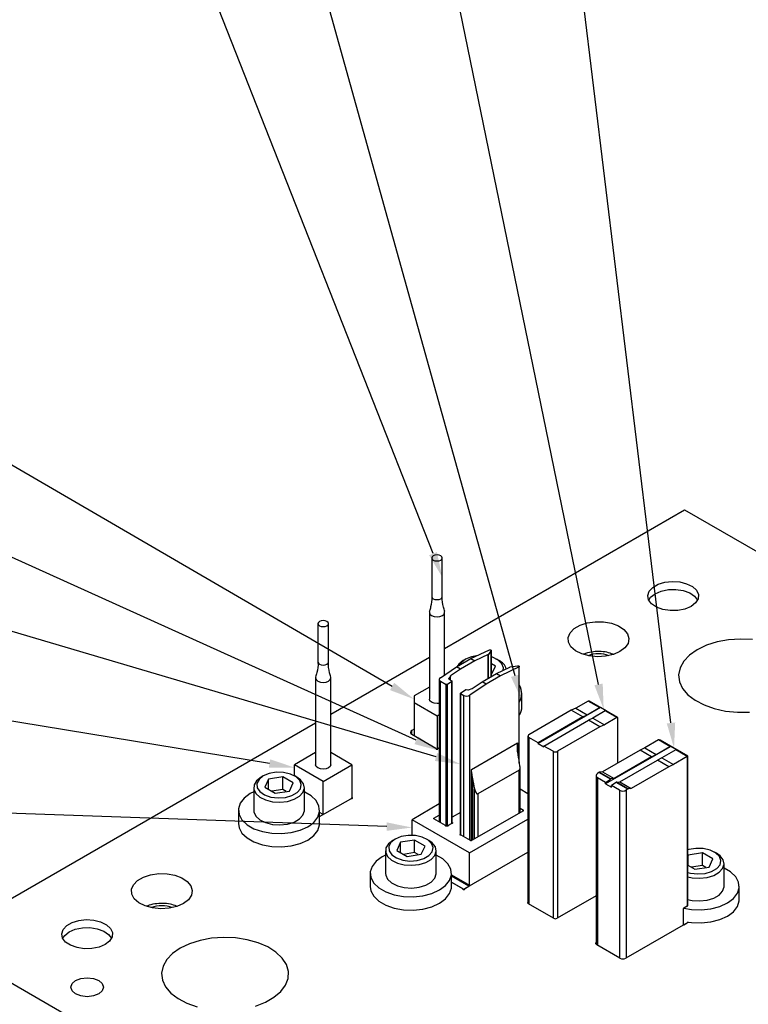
# Model space of a CAD drawing. Header units: inches. Extents: x 1880 to 2363, y -453 to -54.
# Tile 930 of 1056: x 2148.54 to 2153.02, y -422.34 to -416.28. Entities that reach past the tile are written whole.
import ezdxf

# ---------------------------------------------------------------- set-up
doc = ezdxf.new("R2010")
doc.units = ezdxf.units.IN
doc.header["$LTSCALE"] = 0.5
doc.header["$MEASUREMENT"] = 0
for name, color, linetype in [('PAD-M-S', 135, 'Continuous'), ('PUN-M-S', 8, 'Continuous'), ('SID-M-S', 105, 'Continuous'), ('SVF-M-S', 8, 'Continuous')]:
    doc.layers.add(name, color=color, linetype=linetype)

msp = doc.modelspace()

# ---------------------------------------------------------------- linework, layer by layer
at = {"layer": 'PAD-M-S', "linetype": 'Continuous', "lineweight": 25}
for p, q in [((2151.15079, -420.14892), (2152.62771, -419.29632)), ((2152.62771, -419.29632), (2160.75943, -423.99067)), ((2152.46421, -419.75441), (2152.50539, -419.74185)), ((2152.50539, -419.74185), (2152.55115, -419.73685)), ((2152.55115, -419.73685), (2152.59743, -419.73986)), ((2152.59743, -419.73986), (2152.64012, -419.75061)), ((2152.40085, -419.82361), (2152.40951, -419.79719)), ((2152.40951, -419.79719), (2152.43128, -419.77342)), ((2152.43128, -419.77342), (2152.46421, -419.75441)), ((2152.64012, -419.75061), (2152.67543, -419.76815)), ((2152.67543, -419.76815), (2152.70021, -419.79091)), ((2152.70021, -419.79091), (2152.71226, -419.81689)), ((2152.40607, -419.85033), (2152.40085, -419.82361)), ((2152.42469, -419.87497), (2152.40607, -419.85033)), ((2152.69514, -419.86913), (2152.66748, -419.89077)), ((2152.71052, -419.84375), (2152.69514, -419.86913)), ((2152.71226, -419.81689), (2152.71052, -419.84375)), ((2152.45507, -419.89535), (2152.42469, -419.87497)), ((2152.49451, -419.90966), (2152.45507, -419.89535)), ((2152.5395, -419.91662), (2152.49451, -419.90966)), ((2152.58604, -419.91561), (2152.5395, -419.91662)), ((2152.63001, -419.90673), (2152.58604, -419.91561)), ((2152.66748, -419.89077), (2152.63001, -419.90673)), ((2151.98408, -420.00607), (2152.02859, -419.99162)), ((2152.02859, -419.99162), (2152.0782, -419.98464)), ((2152.0782, -419.98464), (2152.12923, -419.98565)), ((2152.12923, -419.98565), (2152.1779, -419.99457)), ((2151.91086, -420.08125), (2151.92295, -420.05261)), ((2151.92295, -420.05261), (2151.94797, -420.02691)), ((2151.94797, -420.02691), (2151.98408, -420.00607)), ((2152.1779, -419.99457), (2152.2206, -420.01073)), ((2152.2206, -420.01073), (2152.25416, -420.03295)), ((2152.25416, -420.03295), (2152.27609, -420.05957)), ((2151.9126, -420.11071), (2151.91086, -420.08125)), ((2151.92805, -420.1388), (2151.9126, -420.11071)), ((2152.27609, -420.05957), (2152.28477, -420.08862)), ((2152.28477, -420.08862), (2152.27954, -420.11794)), ((2152.82749, -420.10953), (2152.76231, -420.13008)), ((2152.89823, -420.09648), (2152.82749, -420.10953)), ((2152.97196, -420.09139), (2152.89823, -420.09648)), ((2153.04604, -420.09445), (2152.97196, -420.09139)), ((2151.95605, -420.16345), (2151.92805, -420.1388)), ((2151.99454, -420.18283), (2151.95605, -420.16345)), ((2152.22996, -420.16886), (2152.18927, -420.18667)), ((2152.26081, -420.14537), (2152.22996, -420.16886)), ((2152.27954, -420.11794), (2152.26081, -420.14537)), ((2152.70504, -420.15737), (2152.65776, -420.19043)), ((2152.76231, -420.13008), (2152.70504, -420.15737)), ((2150.45075, -420.55305), (2151.05699, -420.20307)), ((2152.04065, -420.19549), (2151.99454, -420.18283)), ((2152.09097, -420.2005), (2152.04065, -420.19549)), ((2152.14177, -420.19748), (2152.09097, -420.2005)), ((2152.18927, -420.18667), (2152.14177, -420.19748)), ((2152.62217, -420.22806), (2152.59956, -420.2689)), ((2152.65776, -420.19043), (2152.62217, -420.22806)), ((2152.59956, -420.2689), (2152.59074, -420.31146)), ((2152.59074, -420.31146), (2152.59604, -420.35422)), ((2152.59604, -420.35422), (2152.61526, -420.39563)), ((2151.05699, -420.38673), (2150.96247, -420.4413)), ((2152.61526, -420.39563), (2152.64771, -420.4342)), ((2150.96247, -420.4413), (2150.96247, -420.48212)), ((2151.06056, -420.47207), (2151.05699, -420.46171)), ((2151.07073, -420.48085), (2151.06056, -420.47207)), ((2152.64771, -420.4342), (2152.69222, -420.46852)), ((2152.69222, -420.46852), (2152.74717, -420.49735)), ((2150.96247, -420.48212), (2151.10389, -420.56376)), ((2150.96247, -420.48212), (2150.96247, -420.68625)), ((2151.08594, -420.48672), (2151.07073, -420.48085)), ((2151.10389, -420.48878), (2151.08594, -420.48672)), ((2151.11813, -420.4875), (2151.10389, -420.48878)), ((2152.74717, -420.49735), (2152.81058, -420.51967)), ((2152.81058, -420.51967), (2152.88016, -420.53465)), ((2152.88016, -420.53465), (2152.95339, -420.54176)), ((2151.10389, -420.56376), (2151.11813, -420.55554)), ((2151.10389, -420.56376), (2151.10389, -420.76963)), ((2152.95339, -420.54176), (2153.02763, -420.54074)), ((2148.30788, -421.7901), (2150.35695, -420.6072)), ((2150.96247, -420.64543), (2150.94833, -420.6536)), ((2150.94833, -420.67809), (2150.94833, -420.6536)), ((2150.94833, -420.67809), (2151.09614, -420.76342)), ((2151.0979, -420.76637), (2151.0979, -420.76587)), ((2151.0979, -420.76631), (2151.0979, -420.76602)), ((2151.0979, -420.76602), (2151.09828, -420.76739)), ((2151.09828, -420.76739), (2151.09956, -420.76856)), ((2151.09956, -420.76856), (2151.10154, -420.76935)), ((2151.10154, -420.76935), (2151.10389, -420.76963)), ((2151.10389, -420.76963), (2151.10624, -420.76935)), ((2151.10624, -420.76935), (2151.10822, -420.76856)), ((2151.10822, -420.76856), (2151.1095, -420.76739)), ((2151.1095, -420.76739), (2151.10988, -420.76602)), ((2151.10988, -420.76587), (2151.10988, -420.76637)), ((2151.10988, -420.76631), (2151.10988, -420.76602)), ((2151.11164, -420.76342), (2151.11813, -420.75967)), ((2150.35695, -420.79085), (2150.22708, -420.86583)), ((2150.58063, -420.86583), (2150.45075, -420.79085)), ((2150.22708, -420.9336), (2150.22708, -420.86583)), ((2150.40385, -420.96788), (2150.22708, -420.86583)), ((2150.36052, -420.87619), (2150.35695, -420.86583)), ((2150.37069, -420.88498), (2150.36052, -420.87619)), ((2150.38591, -420.89084), (2150.37069, -420.88498)), ((2150.40385, -420.89291), (2150.38591, -420.89084)), ((2150.40385, -420.96788), (2150.58063, -420.86583)), ((2150.4218, -420.89084), (2150.40385, -420.89291)), ((2150.43702, -420.88498), (2150.4218, -420.89084)), ((2150.44718, -420.87619), (2150.43702, -420.88498)), ((2150.45075, -420.86583), (2150.44718, -420.87619)), ((2150.58063, -420.86583), (2150.58063, -421.07297)), ((2150.40385, -421.17161), (2150.40385, -420.96788)), ((2151.66372, -421.0441), (2151.61493, -421.01593)), ((2150.38162, -421.18485), (2150.57288, -421.07444)), ((2150.57738, -421.07343), (2150.57975, -421.07321)), ((2150.57975, -421.07321), (2150.58178, -421.07247)), ((2150.58178, -421.06747), (2150.58063, -421.06697)), ((2150.58315, -421.06861), (2150.58178, -421.06747)), ((2150.58178, -421.07247), (2150.58315, -421.07132)), ((2150.58363, -421.06997), (2150.58315, -421.06861)), ((2150.58315, -421.07132), (2150.58363, -421.06997)), ((2151.11813, -421.10661), (2150.95009, -421.20362)), ((2151.61493, -421.13227), (2151.63528, -421.14402)), ((2151.63528, -421.1481), (2151.63528, -421.14402)), ((2150.40385, -421.17161), (2150.38162, -421.15877)), ((2150.38162, -421.18445), (2150.40385, -421.17161)), ((2151.30365, -421.40772), (2150.95009, -421.20362)), ((2150.95009, -421.30016), (2150.95009, -421.20362)), ((2151.08515, -421.19382), (2151.11813, -421.17478)), ((2151.08515, -421.1979), (2151.08515, -421.19382)), ((2151.1564, -421.23903), (2151.08515, -421.1979)), ((2151.24761, -421.15882), (2151.19692, -421.18808)), ((2151.30365, -421.40772), (2151.66372, -421.19986)), ((2151.63528, -421.1481), (2151.31708, -421.3318)), ((2151.1564, -421.24005), (2151.1564, -421.23903)), ((2151.15673, -421.24095), (2151.1564, -421.23903)), ((2151.15839, -421.24262), (2151.15673, -421.24095)), ((2151.16108, -421.24376), (2151.15839, -421.24262)), ((2151.16435, -421.24416), (2151.16108, -421.24376)), ((2151.16761, -421.24376), (2151.16435, -421.24416)), ((2151.17031, -421.24262), (2151.16761, -421.24376)), ((2151.17197, -421.24095), (2151.17031, -421.24262)), ((2151.1723, -421.23903), (2151.17197, -421.24095)), ((2151.19104, -421.22821), (2151.1723, -421.23903)), ((2151.1723, -421.24005), (2151.1723, -421.23903)), ((2151.19437, -421.22802), (2151.19104, -421.22821)), ((2151.19726, -421.22706), (2151.19437, -421.22802)), ((2151.19692, -421.22002), (2151.19726, -421.22018)), ((2151.19726, -421.22018), (2151.19923, -421.22174)), ((2151.19923, -421.22551), (2151.19726, -421.22706)), ((2151.19923, -421.22174), (2151.19992, -421.22362)), ((2151.19992, -421.22362), (2151.19923, -421.22551)), ((2151.24474, -421.29436), (2151.2457, -421.29307)), ((2151.24474, -421.29576), (2151.24474, -421.29436)), ((2151.2457, -421.29704), (2151.24474, -421.29576)), ((2151.2457, -421.29307), (2151.24746, -421.29211)), ((2151.24746, -421.29801), (2151.2457, -421.29704)), ((2151.24746, -421.29211), (2151.24761, -421.29206)), ((2151.24975, -421.29848), (2151.24746, -421.29801)), ((2151.25217, -421.2984), (2151.24975, -421.29848)), ((2151.31001, -421.3318), (2151.25217, -421.2984)), ((2151.27604, -421.62779), (2151.66372, -421.40399)), ((2151.30365, -421.60737), (2151.30365, -421.40772)), ((2149.26097, -421.57809), (2149.29707, -421.55725)), ((2149.29707, -421.55725), (2149.34158, -421.5428)), ((2149.34158, -421.5428), (2149.39119, -421.53582)), ((2149.39119, -421.53582), (2149.44223, -421.53682)), ((2149.44223, -421.53682), (2149.4909, -421.54574)), ((2149.4909, -421.54574), (2149.53359, -421.56191)), ((2149.53359, -421.56191), (2149.56715, -421.58413)), ((2151.19302, -421.5435), (2151.30365, -421.60737)), ((2151.30011, -421.61349), (2151.19302, -421.55167)), ((2149.22385, -421.63242), (2149.23594, -421.60378)), ((2149.23594, -421.60378), (2149.26097, -421.57809)), ((2149.56715, -421.58413), (2149.58908, -421.61075)), ((2149.58908, -421.61075), (2149.59776, -421.6398)), ((2151.19302, -421.58841), (2151.26829, -421.63186)), ((2151.19302, -421.58881), (2151.26055, -421.62779)), ((2151.26829, -421.63186), (2151.30011, -421.61349)), ((2149.2256, -421.66188), (2149.22385, -421.63242)), ((2149.24104, -421.68998), (2149.2256, -421.66188)), ((2149.59254, -421.66912), (2149.57381, -421.69654)), ((2149.59776, -421.6398), (2149.59254, -421.66912)), ((2151.2623, -421.63074), (2151.2623, -421.63024)), ((2151.2623, -421.63068), (2151.2623, -421.63039)), ((2151.2623, -421.63039), (2151.26268, -421.63176)), ((2151.26268, -421.63176), (2151.26396, -421.63293)), ((2151.26396, -421.63293), (2151.26594, -421.63372)), ((2151.26594, -421.63372), (2151.26829, -421.634)), ((2151.26829, -421.63186), (2151.26829, -421.634)), ((2151.26829, -421.634), (2151.27065, -421.63372)), ((2151.27065, -421.63372), (2151.27262, -421.63293)), ((2151.27262, -421.63293), (2151.27391, -421.63176)), ((2151.27391, -421.63176), (2151.27429, -421.63039)), ((2151.27428, -421.63024), (2151.27428, -421.63074)), ((2151.27429, -421.63068), (2151.27429, -421.63039)), ((2152.08328, -421.67204), (2151.84282, -421.81086)), ((2149.26905, -421.71463), (2149.24104, -421.68998)), ((2149.30753, -421.734), (2149.26905, -421.71463)), ((2149.35365, -421.74666), (2149.30753, -421.734)), ((2149.40397, -421.75167), (2149.35365, -421.74666)), ((2149.45476, -421.74866), (2149.40397, -421.75167)), ((2149.50226, -421.73784), (2149.45476, -421.74866)), ((2149.54295, -421.72003), (2149.50226, -421.73784)), ((2149.57381, -421.69654), (2149.54295, -421.72003)), ((2151.66165, -421.71493), (2151.66193, -421.71324)), ((2151.66193, -421.71662), (2151.66165, -421.71493)), ((2151.66193, -421.71324), (2151.66279, -421.71161)), ((2151.66279, -421.71824), (2151.66193, -421.71662)), ((2151.66279, -421.71161), (2151.66372, -421.71054)), ((2151.66417, -421.71974), (2151.66279, -421.71824)), ((2151.66604, -421.72105), (2151.66417, -421.71974)), ((2151.8216, -421.81086), (2151.66604, -421.72105)), ((2148.80327, -421.87903), (2148.82503, -421.85526)), ((2148.82503, -421.85526), (2148.85797, -421.83625)), ((2148.85797, -421.83625), (2148.89914, -421.82369)), ((2148.89914, -421.82369), (2148.94491, -421.81869)), ((2148.94491, -421.81869), (2148.99119, -421.8217)), ((2148.99119, -421.8217), (2149.03388, -421.83245)), ((2149.03388, -421.83245), (2149.06918, -421.84999)), ((2149.06918, -421.84999), (2149.09396, -421.87275)), ((2152.64715, -421.83637), (2152.26531, -422.0568)), ((2152.64839, -421.83549), (2152.64715, -421.83637)), ((2152.64904, -421.83485), (2152.64839, -421.83549)), ((2148.79461, -421.90545), (2148.80327, -421.87903)), ((2148.79982, -421.93217), (2148.79461, -421.90545)), ((2148.81845, -421.95682), (2148.79982, -421.93217)), ((2149.10428, -421.92559), (2149.08889, -421.95097)), ((2149.09396, -421.87275), (2149.10602, -421.89873)), ((2149.10602, -421.89873), (2149.10428, -421.92559)), ((2149.78998, -421.92831), (2149.71624, -421.9334)), ((2149.86406, -421.93137), (2149.78998, -421.92831)), ((2149.93579, -421.94246), (2149.86406, -421.93137)), ((2148.84883, -421.9772), (2148.81845, -421.95682)), ((2148.88827, -421.9915), (2148.84883, -421.9772)), ((2148.93326, -421.99846), (2148.88827, -421.9915)), ((2149.02376, -421.98857), (2148.9798, -421.99745)), ((2149.06124, -421.97261), (2149.02376, -421.98857)), ((2149.08889, -421.95097), (2149.06124, -421.97261)), ((2149.58033, -421.967), (2149.52306, -421.99429)), ((2149.64551, -421.94645), (2149.58033, -421.967)), ((2149.71624, -421.9334), (2149.64551, -421.94645)), ((2150.00259, -421.96119), (2149.93579, -421.94246)), ((2150.06204, -421.98689), (2150.00259, -421.96119)), ((2150.11199, -422.01861), (2150.06204, -421.98689)), ((2152.08121, -421.96495), (2152.08169, -421.96214)), ((2152.08169, -421.96777), (2152.08121, -421.96495)), ((2152.08169, -421.96214), (2152.08312, -421.95943)), ((2152.08312, -421.97048), (2152.08169, -421.96777)), ((2152.08312, -421.95943), (2152.08328, -421.9592)), ((2152.08543, -421.97297), (2152.08312, -421.97048)), ((2152.08854, -421.97516), (2152.08543, -421.97297)), ((2152.22996, -422.0568), (2152.08854, -421.97516)), ((2148.9798, -421.99745), (2148.93326, -421.99846)), ((2149.47578, -422.02735), (2149.44019, -422.06498)), ((2149.52306, -421.99429), (2149.47578, -422.02735)), ((2150.15064, -422.05522), (2150.11199, -422.01861)), ((2153.412, -425.05573), (2148.30788, -422.10919)), ((2149.41758, -422.10581), (2149.40876, -422.14838)), ((2149.44019, -422.06498), (2149.41758, -422.10581)), ((2150.17659, -422.09538), (2150.15064, -422.05522)), ((2150.18891, -422.13766), (2150.17659, -422.09538)), ((2149.40876, -422.14838), (2149.41406, -422.19114)), ((2150.18714, -422.18052), (2150.18891, -422.13766)), ((2148.85025, -422.23539), (2148.8579, -422.21319)), ((2148.8579, -422.25759), (2148.85025, -422.23539)), ((2148.8579, -422.21319), (2148.87969, -422.19436)), ((2148.87969, -422.19436), (2148.91229, -422.18179)), ((2148.91229, -422.18179), (2148.95075, -422.17737)), ((2148.95075, -422.17737), (2148.98921, -422.18179)), ((2148.98921, -422.18179), (2149.02181, -422.19436)), ((2149.02181, -422.19436), (2149.0436, -422.21319)), ((2149.0436, -422.21319), (2149.05125, -422.23539)), ((2149.05125, -422.23539), (2149.0436, -422.25759)), ((2149.41406, -422.19114), (2149.43328, -422.23255)), ((2149.43328, -422.23255), (2149.46573, -422.27111)), ((2150.14212, -422.26182), (2150.17135, -422.22241)), ((2150.17135, -422.22241), (2150.18714, -422.18052)), ((2148.87969, -422.27641), (2148.8579, -422.25759)), ((2148.91229, -422.28899), (2148.87969, -422.27641)), ((2148.95075, -422.29341), (2148.91229, -422.28899)), ((2148.98921, -422.28899), (2148.95075, -422.29341)), ((2149.02181, -422.27641), (2148.98921, -422.28899)), ((2149.0436, -422.25759), (2149.02181, -422.27641)), ((2149.46573, -422.27111), (2149.51023, -422.30543)), ((2150.1005, -422.29732), (2150.14212, -422.26182)), ((2149.51023, -422.30543), (2149.56519, -422.33427)), ((2149.56519, -422.33427), (2149.6286, -422.35658)), ((2149.98648, -422.35167), (2150.04799, -422.32764)), ((2150.04799, -422.32764), (2150.1005, -422.29732))]:
    msp.add_line(p, q, dxfattribs=at)
for centre, radius, start, end in [((2150.95297, -420.66584), 0.0131, 110.783421, 249.216579), ((2151.09496, -420.76611), 0.00294, 1.823546, 66.233811), ((2151.11282, -420.76611), 0.00294, 113.766189, 178.176454), ((2150.57699, -421.08219), 0.00877, 87.450517, 117.913547), ((2151.63451, -421.14606), 0.00218, 290.783421, 69.216579), ((2151.08593, -421.19586), 0.00218, 110.783421, 249.216579), ((2151.31355, -421.32497), 0.00769, 242.609672, 297.390328), ((2151.25936, -421.63048), 0.00294, 1.823546, 66.233811), ((2151.27722, -421.63048), 0.00294, 113.766189, 178.176454), ((2151.29597, -421.60702), 0.00768, 302.605478, 357.394522), ((2151.83221, -421.79039), 0.02306, 242.609672, 297.390328), ((2152.24764, -422.02268), 0.03843, 242.609672, 297.390328)]:
    msp.add_arc(centre, radius, start, end, dxfattribs=at)
at = {"layer": 'PUN-M-S', "linetype": 'Continuous', "lineweight": 25}
for p, q in [((2151.07386, -419.58491), (2151.07139, -419.59209)), ((2151.07139, -419.59209), (2151.07139, -419.8296)), ((2151.07139, -419.59209), (2151.07386, -419.59927)), ((2151.08091, -419.57883), (2151.07386, -419.58491)), ((2151.07386, -419.59927), (2151.08091, -419.60536)), ((2151.09145, -419.57476), (2151.08091, -419.57883)), ((2151.08091, -419.60536), (2151.09145, -419.60943)), ((2151.10389, -419.57333), (2151.09145, -419.57476)), ((2151.09145, -419.60943), (2151.10389, -419.61085)), ((2151.11633, -419.57476), (2151.10389, -419.57333)), ((2151.10389, -419.61085), (2151.11633, -419.60943)), ((2151.12687, -419.57883), (2151.11633, -419.57476)), ((2151.11633, -419.60943), (2151.12687, -419.60536)), ((2151.13392, -419.58491), (2151.12687, -419.57883)), ((2151.12687, -419.60536), (2151.13392, -419.59927)), ((2151.13639, -419.59209), (2151.13392, -419.58491)), ((2151.13392, -419.59927), (2151.13639, -419.59209)), ((2151.13639, -419.8296), (2151.13639, -419.59209)), ((2151.07139, -419.8296), (2151.07386, -419.83678)), ((2151.07386, -419.83678), (2151.08091, -419.84286)), ((2151.08091, -419.84286), (2151.09145, -419.84693)), ((2151.09145, -419.84693), (2151.10389, -419.84836)), ((2151.10389, -419.84836), (2151.11633, -419.84693)), ((2151.11633, -419.84693), (2151.12687, -419.84286)), ((2151.12687, -419.84286), (2151.13392, -419.83678)), ((2151.13392, -419.83678), (2151.13639, -419.8296)), ((2151.05782, -419.92181), (2151.05699, -419.92687)), ((2151.05699, -419.92687), (2151.05699, -420.46171)), ((2151.05699, -419.92687), (2151.06056, -419.93724)), ((2151.14722, -419.93724), (2151.15079, -419.92687)), ((2151.15079, -419.92687), (2151.14997, -419.92184)), ((2151.15079, -420.31201), (2151.15079, -419.92687)), ((2150.37383, -419.98903), (2150.37135, -419.99621)), ((2150.38087, -419.98295), (2150.37383, -419.98903)), ((2150.39142, -419.97888), (2150.38087, -419.98295)), ((2150.40385, -419.97745), (2150.39142, -419.97888)), ((2150.41629, -419.97888), (2150.40385, -419.97745)), ((2150.42684, -419.98295), (2150.41629, -419.97888)), ((2150.43388, -419.98903), (2150.42684, -419.98295)), ((2150.43635, -419.99621), (2150.43388, -419.98903)), ((2151.06056, -419.93724), (2151.07073, -419.94602)), ((2151.07073, -419.94602), (2151.08594, -419.95189)), ((2151.08594, -419.95189), (2151.10389, -419.95395)), ((2151.10389, -419.95395), (2151.12184, -419.95189)), ((2151.12184, -419.95189), (2151.13705, -419.94602)), ((2151.13705, -419.94602), (2151.14722, -419.93724)), ((2150.37135, -419.99621), (2150.37135, -420.23372)), ((2150.37135, -419.99621), (2150.37383, -420.00339)), ((2150.37383, -420.00339), (2150.38087, -420.00948)), ((2150.38087, -420.00948), (2150.39142, -420.01355)), ((2150.39142, -420.01355), (2150.40385, -420.01498)), ((2150.40385, -420.01498), (2150.41629, -420.01355)), ((2150.41629, -420.01355), (2150.42684, -420.00948)), ((2150.42684, -420.00948), (2150.43388, -420.00339)), ((2150.43388, -420.00339), (2150.43635, -419.99621)), ((2150.43635, -420.23372), (2150.43635, -419.99621)), ((2151.31284, -420.21072), (2151.42598, -420.15729)), ((2151.43823, -420.16289), (2151.42037, -420.18561)), ((2151.42598, -420.15729), (2151.43305, -420.15766)), ((2151.43305, -420.15766), (2151.43712, -420.16001)), ((2151.43712, -420.16001), (2151.43823, -420.16289)), ((2151.43823, -420.32121), (2151.43823, -420.16289)), ((2151.43858, -420.32101), (2151.43858, -420.16194)), ((2150.37135, -420.23372), (2150.37383, -420.2409)), ((2150.43388, -420.2409), (2150.43635, -420.23372)), ((2151.22445, -420.26175), (2151.31284, -420.21072)), ((2151.33759, -420.22501), (2151.2492, -420.27604)), ((2151.31284, -420.21072), (2151.33759, -420.22501)), ((2151.41926, -420.18644), (2151.33759, -420.22501)), ((2151.42037, -420.18561), (2151.41926, -420.18644)), ((2151.41926, -420.33217), (2151.41926, -420.18644)), ((2151.42037, -420.33152), (2151.42037, -420.18561)), ((2150.37383, -420.2409), (2150.38087, -420.24699)), ((2150.38087, -420.24699), (2150.39142, -420.25105)), ((2150.39142, -420.25105), (2150.40385, -420.25248)), ((2150.40385, -420.25248), (2150.41629, -420.25105)), ((2150.41629, -420.25105), (2150.42684, -420.24699)), ((2150.42684, -420.24699), (2150.43388, -420.2409)), ((2151.12546, -420.32929), (2151.22445, -420.26175)), ((2151.2492, -420.27604), (2151.18742, -420.31819)), ((2151.2492, -420.27604), (2151.22445, -420.26175)), ((2151.46946, -420.30318), (2151.5529, -420.26364)), ((2151.60912, -420.26302), (2151.49421, -420.31747)), ((2151.5529, -420.26364), (2151.5546, -420.26315)), ((2151.5546, -420.26315), (2151.59967, -420.25609)), ((2151.59967, -420.25609), (2151.60505, -420.25695)), ((2151.60505, -420.25695), (2151.60912, -420.2593)), ((2151.60912, -420.2593), (2151.60912, -420.26302)), ((2151.60912, -420.84783), (2151.60912, -420.26302)), ((2151.61058, -420.85405), (2151.61058, -420.26124)), ((2150.35778, -420.32593), (2150.35695, -420.331)), ((2150.35695, -420.331), (2150.35695, -420.86583)), ((2150.35695, -420.331), (2150.36052, -420.34136)), ((2150.36052, -420.34136), (2150.37069, -420.35014)), ((2150.37069, -420.35014), (2150.38591, -420.35601)), ((2150.38591, -420.35601), (2150.40385, -420.35807)), ((2150.40385, -420.35807), (2150.4218, -420.35601)), ((2150.4218, -420.35601), (2150.43702, -420.35014)), ((2150.43702, -420.35014), (2150.44718, -420.34136)), ((2150.44718, -420.34136), (2150.45075, -420.331)), ((2150.45075, -420.331), (2150.44994, -420.32596)), ((2150.45075, -420.86583), (2150.45075, -420.331)), ((2151.11813, -420.34081), (2151.11813, -421.21695)), ((2151.12546, -420.35156), (2151.16081, -420.37197)), ((2151.12546, -421.22117), (2151.12546, -420.35156)), ((2151.19546, -420.35278), (2151.16788, -420.3716)), ((2151.18642, -420.31914), (2151.1758, -420.33404)), ((2151.1758, -420.33404), (2151.17679, -420.33755)), ((2151.1758, -420.33671), (2151.1758, -420.33404)), ((2151.17679, -420.33755), (2151.19546, -420.34833)), ((2151.18742, -420.31819), (2151.18642, -420.31914)), ((2151.18642, -420.34311), (2151.18642, -420.31914)), ((2151.18742, -420.34368), (2151.18742, -420.31819)), ((2151.19546, -420.34833), (2151.19546, -420.35278)), ((2151.19546, -421.22776), (2151.19546, -420.35278)), ((2151.19692, -421.22723), (2151.19692, -420.35048)), ((2151.32106, -420.39506), (2151.38108, -420.35421)), ((2151.38108, -420.35421), (2151.46946, -420.30318)), ((2151.40582, -420.36849), (2151.38108, -420.35421)), ((2151.49421, -420.31747), (2151.40582, -420.36849)), ((2151.46946, -420.30318), (2151.49421, -420.31747)), ((2151.16788, -420.3716), (2151.16081, -420.37197)), ((2151.16081, -421.24368), (2151.16081, -420.37197)), ((2151.16788, -421.24368), (2151.16788, -420.3716)), ((2151.24849, -420.424), (2151.28042, -420.40226)), ((2151.28042, -420.40226), (2151.28381, -420.40171)), ((2151.28381, -420.40171), (2151.29263, -420.40384)), ((2151.29263, -420.40384), (2151.29685, -420.40362)), ((2151.29685, -420.40362), (2151.31964, -420.39576)), ((2151.40582, -420.36849), (2151.30506, -420.43708)), ((2151.31964, -420.39576), (2151.32106, -420.39506)), ((2151.24761, -420.42538), (2151.24761, -421.29806)), ((2151.24849, -420.42667), (2151.24849, -420.424)), ((2151.24849, -420.42667), (2151.26971, -420.43891)), ((2151.24849, -421.2983), (2151.24849, -420.42667)), ((2151.26971, -421.30853), (2151.26971, -420.43891)), ((2151.30506, -421.32894), (2151.30506, -420.43708)), ((2152.03374, -420.473), (2151.95776, -420.51686)), ((2152.10445, -420.51382), (2152.03374, -420.473)), ((2152.21674, -420.57357), (2152.04251, -420.47299)), ((2151.92992, -420.53028), (2151.66958, -420.68057)), ((2152.10942, -420.51238), (2151.72614, -420.73364)), ((2151.95776, -420.51686), (2151.92992, -420.53028)), ((2152.00064, -420.5711), (2151.92992, -420.53028)), ((2151.95776, -420.51686), (2152.02847, -420.55768)), ((2152.02847, -420.55768), (2152.10445, -420.51382)), ((2152.1398, -420.53423), (2152.06383, -420.57809)), ((2152.14478, -420.53279), (2152.10942, -420.51238)), ((2152.21051, -420.57505), (2152.1398, -420.53423)), ((2152.00064, -420.5711), (2151.72614, -420.72956)), ((2151.7615, -420.74997), (2152.03599, -420.59151)), ((2152.00064, -420.5711), (2152.02847, -420.55768)), ((2152.06383, -420.57809), (2152.03599, -420.59151)), ((2152.1067, -420.63233), (2152.03599, -420.59151)), ((2152.06383, -420.57809), (2152.13454, -420.61891)), ((2152.21051, -420.57505), (2152.13454, -420.61891)), ((2152.21405, -420.57371), (2152.21405, -420.8561)), ((2152.21698, -420.85441), (2152.21698, -420.57399)), ((2152.1067, -420.63233), (2151.84635, -420.78263)), ((2152.13454, -420.61891), (2152.1067, -420.63233)), ((2151.66372, -420.68874), (2151.66372, -421.71932)), ((2151.72614, -420.72956), (2151.66958, -420.6969)), ((2151.66958, -420.6969), (2151.66958, -421.72309)), ((2152.46684, -420.71282), (2152.38203, -420.76178)), ((2152.53755, -420.75364), (2152.46684, -420.71282)), ((2152.64801, -420.81234), (2152.47744, -420.71387)), ((2151.31567, -420.89413), (2151.59851, -420.73085)), ((2151.59851, -420.73085), (2151.59851, -420.78879)), ((2151.72614, -420.73364), (2151.72614, -420.72956)), ((2151.72614, -420.73364), (2151.7615, -420.75405)), ((2151.81807, -420.78263), (2151.7615, -420.74997)), ((2151.7615, -420.75405), (2151.7615, -420.74997)), ((2152.35419, -420.7752), (2152.12276, -420.9088)), ((2152.54252, -420.7522), (2152.14157, -420.98367)), ((2152.38203, -420.76178), (2152.35419, -420.7752)), ((2152.4249, -420.81602), (2152.35419, -420.7752)), ((2152.38203, -420.76178), (2152.45274, -420.8026)), ((2152.45274, -420.8026), (2152.53755, -420.75364)), ((2152.5729, -420.77405), (2152.48809, -420.82301)), ((2152.57788, -420.77261), (2152.54252, -420.7522)), ((2152.64362, -420.81487), (2152.5729, -420.77405)), ((2151.81807, -420.78263), (2151.81807, -421.80882)), ((2151.84635, -420.78263), (2151.84635, -421.80882)), ((2152.4249, -420.81602), (2152.19347, -420.94962)), ((2152.22883, -420.97003), (2152.46025, -420.83643)), ((2152.4249, -420.81602), (2152.45274, -420.8026)), ((2152.48809, -420.82301), (2152.46025, -420.83643)), ((2152.53097, -420.87725), (2152.46025, -420.83643)), ((2152.48809, -420.82301), (2152.5588, -420.86383)), ((2152.64362, -420.81487), (2152.5588, -420.86383)), ((2152.64362, -420.81487), (2152.64362, -421.73593)), ((2152.64801, -421.72981), (2152.64801, -420.81234)), ((2151.31567, -421.33237), (2151.31567, -420.89413)), ((2151.61053, -420.8979), (2151.35597, -421.04485)), ((2151.61053, -421.16239), (2151.61053, -420.8979)), ((2151.61493, -421.15985), (2151.61493, -420.88308)), ((2152.53097, -420.87725), (2152.29954, -421.01085)), ((2152.5588, -420.86383), (2152.53097, -420.87725)), ((2151.32274, -420.94799), (2151.32274, -421.32853)), ((2152.08328, -420.93224), (2152.08328, -421.9707)), ((2152.10061, -420.91269), (2152.09207, -420.91848)), ((2152.14157, -420.97369), (2152.09207, -420.94511)), ((2152.09207, -420.94511), (2152.09207, -421.9772)), ((2152.17132, -420.95351), (2152.10061, -420.91269)), ((2152.12276, -420.9088), (2152.10213, -420.91204)), ((2152.17284, -420.95286), (2152.10213, -420.91204)), ((2152.12276, -420.9088), (2152.19347, -420.94962)), ((2152.14157, -420.97369), (2152.17132, -420.95351)), ((2152.19347, -420.94962), (2152.17284, -420.95286)), ((2151.33476, -421.32159), (2151.33476, -421.01293)), ((2152.14157, -420.98367), (2152.14157, -420.97369)), ((2152.14157, -420.98367), (2152.17692, -421.00408)), ((2152.20668, -420.97392), (2152.17692, -420.9941)), ((2152.22642, -421.02267), (2152.17692, -420.9941)), ((2152.17692, -421.00408), (2152.17692, -420.9941)), ((2152.27739, -421.01474), (2152.20668, -420.97392)), ((2152.20819, -420.97327), (2152.22883, -420.97003)), ((2152.2789, -421.01409), (2152.20819, -420.97327)), ((2152.22642, -421.02267), (2152.22642, -422.05476)), ((2152.22883, -420.97003), (2152.29954, -421.01085)), ((2152.27739, -421.01474), (2152.26885, -421.02053)), ((2152.26885, -421.02053), (2152.26885, -422.05476)), ((2152.29954, -421.01085), (2152.2789, -421.01409)), ((2151.35597, -421.04485), (2151.35597, -421.30934)), ((2152.64362, -421.73593), (2152.6224, -421.74818)), ((2152.61887, -421.7543), (2152.61887, -421.84821)), ((2152.61887, -421.84821), (2152.6224, -421.85025)), ((2152.6224, -421.85025), (2152.64362, -421.838)), ((2152.64362, -421.838), (2152.64362, -421.83841)), ((2152.64801, -421.8358), (2152.64801, -421.83469))]:
    msp.add_line(p, q, dxfattribs=at)
for centre, radius, start, end in [((2152.03925, -420.48222), 0.01074, 100.629808, 120.899809), ((2152.10947, -420.52186), 0.00948, 90.302962, 122.01023), ((2152.14483, -420.54227), 0.00948, 90.302962, 122.01023), ((2152.21603, -420.58427), 0.01074, 100.629808, 120.899809), ((2151.67267, -420.68874), 0.00873, 110.783421, 249.216579), ((2152.54257, -420.76168), 0.00948, 90.302962, 122.01023), ((2152.57793, -420.78209), 0.00948, 90.302962, 122.01023), ((2152.15375, -420.7196), 0.55953, 187.103312, 193.870274), ((2151.83221, -420.75533), 0.03074, 242.609672, 297.390328), ((2151.87797, -420.8788), 0.55953, 187.103312, 193.870274), ((2152.10283, -420.91579), 0.00382, 100.564008, 125.512235), ((2152.17354, -420.95661), 0.00382, 100.564008, 125.512235), ((2152.20889, -420.97702), 0.00382, 100.564008, 125.512235), ((2152.2796, -421.01784), 0.00382, 100.564008, 125.512235), ((2152.62654, -421.75465), 0.00768, 122.605478, 177.394522), ((2152.6405, -421.72906), 0.00754, 294.374658, 354.305201), ((2152.62102, -421.84856), 0.00218, 170.785963, 309.203285), ((2152.63944, -421.82993), 0.00908, 297.368992, 332.034111)]:
    msp.add_arc(centre, radius, start, end, dxfattribs=at)
for centre, major_axis, ratio, start_param, end_param in [((2151.14313, -420.3395), (0.02496, 0.00217), 0.6269228, 2.3018728, 3.8726691), ((2151.28738, -420.42688), (0.02496, 0.00213), 0.6262313, 3.8736188, 5.4444151), ((2152.47744, -420.73119), (-0.01061, 0.01837), 0.5773346, 5.4978278, 6.2831447), ((2152.63301, -420.821), (0.015, 0.00866), 0.0000704, 0.0000406, 0.7853575), ((2152.11328, -420.93072), (0.02996, 0.00249), 0.6251762, 2.3042582, 3.8750546), ((2152.24764, -421.00828), (0.02996, 0.00249), 0.6251762, 3.8750546, 5.4458509)]:
    msp.add_ellipse(centre, major_axis=major_axis, ratio=ratio, start_param=start_param, end_param=end_param, dxfattribs=at)
for points, knots in [([(2151.07119, -419.82964), (2151.07126, -419.83032), (2151.07335, -419.85179), (2151.0686, -419.88431), (2151.0595, -419.91234), (2151.05658, -419.92133)], [0, 0, 0, 0, 0.0216982, 0.6861758, 1, 1, 1, 1]), ([(2151.15134, -419.92118), (2151.14846, -419.91265), (2151.13899, -419.88459), (2151.13437, -419.85194), (2151.13647, -419.83003), (2151.13651, -419.82962)], [0, 0, 0, 0, 0.29981146, 0.9867425, 1, 1, 1, 1]), ([(2150.37115, -420.23377), (2150.37122, -420.23444), (2150.37331, -420.25591), (2150.36856, -420.28843), (2150.35946, -420.31646), (2150.35654, -420.32545)], [0, 0, 0, 0, 0.0216982, 0.6861758, 1, 1, 1, 1]), ([(2150.45131, -420.3253), (2150.44843, -420.31677), (2150.43896, -420.28872), (2150.43434, -420.25606), (2150.43643, -420.23416), (2150.43647, -420.23374)], [0, 0, 0, 0, 0.29981146, 0.9867425, 1, 1, 1, 1]), ([(2152.03727, -420.47166), (2152.03812, -420.47163), (2152.03979, -420.47157), (2152.04159, -420.47258), (2152.04247, -420.47308)], [0, 0, 0, 0, 0.5096121, 1, 1, 1, 1]), ([(2152.2168, -420.574), (2152.21685, -420.57389), (2152.21705, -420.5735), (2152.21624, -420.5734), (2152.21473, -420.57362), (2152.21405, -420.57371)], [0, 0, 0, 0, 0.1723293, 0.6280489, 1, 1, 1, 1]), ([(2151.59851, -420.73085), (2151.59849, -420.73109), (2151.5979, -420.7379), (2151.59689, -420.75418), (2151.59691, -420.77351), (2151.59821, -420.78588), (2151.59851, -420.78879)], [0, 0, 0, 0, 0.0124988, 0.3593786, 0.8493807, 1, 1, 1, 1]), ([(2151.32274, -420.94799), (2151.32237, -420.94512), (2151.32079, -420.93291), (2151.31806, -420.91515), (2151.31629, -420.90046), (2151.31569, -420.89435), (2151.31567, -420.89413)], [0, 0, 0, 0, 0.1506193, 0.6406214, 0.9875012, 1, 1, 1, 1]), ([(2151.61053, -420.8979), (2151.61103, -420.89752), (2151.61216, -420.89667), (2151.61359, -420.89396), (2151.61491, -420.88868), (2151.61518, -420.87437), (2151.61254, -420.86264), (2151.61053, -420.85373)], [0, 0, 0, 0, 0.0470506, 0.1052198, 0.1995471, 0.3925624, 1, 1, 1, 1]), ([(2151.33476, -421.01293), (2151.33743, -421.0221), (2151.34056, -421.03286), (2151.34795, -421.04236), (2151.35104, -421.04489), (2151.35385, -421.04553), (2151.35521, -421.04527), (2151.35585, -421.04492), (2151.35597, -421.04485)], [0, 0, 0, 0, 0.6412368, 0.752026, 0.8890973, 0.9428643, 0.9890023, 1, 1, 1, 1])]:
    msp.add_open_spline(points, degree=3, knots=knots, dxfattribs=at)
at = {"layer": 'SID-M-S'}
for p, q in [((2151.0793, -419.56567), (2148.70265, -413.52196)), ((2151.58431, -420.31757), (2149.69556, -413.52839)), ((2152.09826, -420.37047), (2150.69454, -413.53156)), ((2152.54395, -420.60824), (2151.68619, -413.53413)), ((2150.82762, -420.38328), (2144.39442, -416.64156)), ((2150.97599, -420.7146), (2144.40359, -417.74267)), ((2151.09804, -420.8174), (2144.41292, -418.83649)), ((2150.07315, -420.85742), (2144.4184, -419.92687)), ((2150.79419, -421.24637), (2144.42552, -421.02087))]:
    msp.add_line(p, q, dxfattribs=at)
for points in [[(2151.1035, -419.55615), (2151.13639, -419.71085), (2151.1035, -419.55615), (2151.0551, -419.57518)], [(2151.60936, -420.3106), (2151.62613, -420.46786), (2151.60936, -420.3106), (2151.55927, -420.32453)], [(2150.84069, -420.3608), (2150.96247, -420.46171), (2150.84069, -420.3608), (2150.81455, -420.40575)], [(2152.12373, -420.36524), (2152.12962, -420.52328), (2152.12373, -420.36524), (2152.07279, -420.3757)], [(2152.56976, -420.60511), (2152.56273, -420.7631), (2152.56976, -420.60511), (2152.51814, -420.61137)], [(2150.9867, -420.69091), (2151.11813, -420.77888), (2150.9867, -420.69091), (2150.96528, -420.73829)], [(2150.07737, -420.83177), (2150.22708, -420.88276), (2150.07737, -420.83177), (2150.06893, -420.88308)], [(2151.10543, -420.79247), (2151.24761, -420.86172), (2151.10543, -420.79247), (2151.09066, -420.84232)], [(2150.79511, -421.22039), (2150.95009, -421.25189), (2150.79511, -421.22039), (2150.79327, -421.27235)]]:
    msp.add_solid(points, dxfattribs=at)
at = {"layer": 'SVF-M-S', "linetype": 'Continuous', "lineweight": 25}
for p, q in [((2152.44651, -419.8122), (2152.48398, -419.79623)), ((2152.48398, -419.79623), (2152.52795, -419.78735)), ((2152.52795, -419.78735), (2152.57449, -419.78634)), ((2152.57449, -419.78634), (2152.61948, -419.7933)), ((2152.61948, -419.7933), (2152.65891, -419.80761)), ((2152.65891, -419.80761), (2152.6893, -419.82799)), ((2152.40662, -419.85148), (2152.41885, -419.83383)), ((2152.41885, -419.83383), (2152.44651, -419.8122)), ((2152.6893, -419.82799), (2152.70737, -419.85148)), ((2151.26582, -420.22372), (2151.2382, -420.24532)), ((2151.27925, -420.21596), (2151.25305, -420.23715)), ((2151.27924, -420.21597), (2151.2658, -420.22373)), ((2151.31596, -420.20084), (2151.27925, -420.21596)), ((2151.34695, -420.19461), (2151.31596, -420.20084)), ((2151.44625, -420.20395), (2151.43858, -420.2015)), ((2151.48067, -420.22077), (2151.44625, -420.20395)), ((2151.48645, -420.22373), (2151.47302, -420.21597)), ((2151.50375, -420.24314), (2151.48067, -420.22077)), ((2151.2382, -420.24532), (2151.22754, -420.25996)), ((2151.25305, -420.23715), (2151.24435, -420.25026)), ((2151.46326, -420.25841), (2151.43858, -420.24416)), ((2151.43991, -420.30871), (2151.46326, -420.25841)), ((2151.51301, -420.26862), (2151.50375, -420.24314)), ((2151.51173, -420.28315), (2151.51301, -420.26862)), ((2151.43858, -420.30892), (2151.43991, -420.30871)), ((2151.62613, -420.50869), (2151.62613, -420.42703)), ((2150.02131, -420.94216), (2149.9937, -420.96376)), ((2150.00854, -420.95559), (2149.99567, -420.98054)), ((2150.03474, -420.9344), (2150.00854, -420.95559)), ((2150.03473, -420.93441), (2150.02129, -420.94217)), ((2150.07145, -420.91928), (2150.03474, -420.9344)), ((2150.06783, -420.9535), (2150.04448, -421.00381)), ((2150.15497, -420.94002), (2150.06783, -420.9535)), ((2150.06783, -421.01728), (2150.06783, -420.9535)), ((2150.11467, -420.91185), (2150.07145, -420.91928)), ((2150.15973, -420.91292), (2150.11467, -420.91185)), ((2150.21876, -420.97685), (2150.15497, -420.94002)), ((2150.15497, -421.0176), (2150.15497, -420.94002)), ((2150.20175, -420.92239), (2150.15973, -420.91292)), ((2150.23616, -420.93921), (2150.20175, -420.92239)), ((2150.24194, -420.94217), (2150.22851, -420.93441)), ((2150.25925, -420.96158), (2150.23616, -420.93921)), ((2150.26371, -420.95793), (2150.24194, -420.94217)), ((2150.2685, -420.98706), (2150.25925, -420.96158)), ((2150.2823, -420.98253), (2150.26371, -420.95793)), ((2149.97562, -421.00584), (2149.97562, -421.14547)), ((2149.97834, -420.9891), (2149.9766, -421.01592)), ((2149.9766, -421.01592), (2149.98863, -421.04185)), ((2149.9937, -420.96376), (2149.97834, -420.9891)), ((2149.99567, -420.98054), (2149.99753, -421.00656)), ((2149.99753, -421.00656), (2150.01393, -421.03081)), ((2150.04448, -421.00381), (2150.10827, -421.04063)), ((2150.15497, -421.0176), (2150.08667, -421.02816)), ((2150.17657, -421.03007), (2150.15497, -421.0176)), ((2150.19541, -421.02715), (2150.21876, -420.97685)), ((2150.24312, -421.03628), (2150.26292, -421.01289)), ((2150.26292, -421.01289), (2150.2685, -420.98706)), ((2150.27886, -421.03559), (2150.28751, -421.00921)), ((2150.28751, -421.00921), (2150.2823, -420.98253)), ((2150.28762, -421.14547), (2150.28762, -421.00584)), ((2149.91767, -421.07081), (2149.89294, -421.10253)), ((2149.95484, -421.04342), (2149.91767, -421.07081)), ((2149.97562, -421.03269), (2149.95484, -421.04342)), ((2149.98863, -421.04185), (2150.01337, -421.06458)), ((2150.01337, -421.06458), (2150.04862, -421.0821)), ((2150.01393, -421.03081), (2150.04308, -421.05068)), ((2150.04308, -421.05068), (2150.08182, -421.06401)), ((2150.04862, -421.0821), (2150.09124, -421.09283)), ((2150.08182, -421.06401), (2150.12596, -421.06935)), ((2150.10827, -421.04063), (2150.19541, -421.02715)), ((2150.12596, -421.06935), (2150.17071, -421.06613)), ((2150.17071, -421.06613), (2150.21123, -421.05469)), ((2150.18314, -421.09084), (2150.22425, -421.0783)), ((2150.21123, -421.05469), (2150.24312, -421.03628)), ((2150.22425, -421.0783), (2150.25714, -421.05932)), ((2150.25714, -421.05932), (2150.27886, -421.03559)), ((2150.32841, -421.05646), (2150.28984, -421.03373)), ((2150.35959, -421.08624), (2150.32841, -421.05646)), ((2149.89294, -421.10253), (2149.88207, -421.13676)), ((2149.88207, -421.13676), (2149.88571, -421.17149)), ((2150.09124, -421.09283), (2150.13745, -421.09584)), ((2150.13745, -421.09584), (2150.18314, -421.09084)), ((2150.37752, -421.11946), (2150.35959, -421.08624)), ((2150.38116, -421.15418), (2150.37752, -421.11946)), ((2149.88162, -421.14547), (2149.88162, -421.22712)), ((2149.88571, -421.17149), (2149.90364, -421.2047)), ((2149.90364, -421.2047), (2149.93482, -421.23448)), ((2149.97562, -421.14547), (2149.9766, -421.15555)), ((2149.9766, -421.15555), (2149.98863, -421.18148)), ((2149.98863, -421.18148), (2150.01337, -421.20421)), ((2150.01337, -421.20421), (2150.04862, -421.22172)), ((2150.22425, -421.21793), (2150.25714, -421.19895)), ((2150.25714, -421.19895), (2150.27886, -421.17521)), ((2150.27886, -421.17521), (2150.28751, -421.14884)), ((2150.28751, -421.14884), (2150.28762, -421.14547)), ((2150.34556, -421.22013), (2150.3703, -421.18841)), ((2150.3703, -421.18841), (2150.38116, -421.15418)), ((2150.38162, -421.22712), (2150.38162, -421.14547)), ((2149.88162, -421.22712), (2149.88571, -421.25314)), ((2149.88571, -421.25314), (2149.90364, -421.28636)), ((2149.93482, -421.23448), (2149.97744, -421.25908)), ((2149.97744, -421.25908), (2150.02901, -421.27708)), ((2150.04862, -421.22172), (2150.09124, -421.23246)), ((2150.09124, -421.23246), (2150.13745, -421.23546)), ((2150.13745, -421.23546), (2150.18314, -421.23047)), ((2150.18314, -421.23047), (2150.22425, -421.21793)), ((2150.26095, -421.26898), (2150.30839, -421.24752)), ((2150.30839, -421.24752), (2150.34556, -421.22013)), ((2150.3703, -421.27006), (2150.38116, -421.23584)), ((2150.38116, -421.23584), (2150.38162, -421.22712)), ((2149.90364, -421.28636), (2149.93482, -421.31613)), ((2149.93482, -421.31613), (2149.97744, -421.34073)), ((2150.02901, -421.27708), (2150.08655, -421.28743)), ((2150.08655, -421.28743), (2150.14671, -421.28953)), ((2150.14671, -421.28953), (2150.20599, -421.28326)), ((2150.20599, -421.28326), (2150.26095, -421.26898)), ((2150.30839, -421.32918), (2150.34556, -421.30179)), ((2150.34556, -421.30179), (2150.3703, -421.27006)), ((2150.84615, -421.32322), (2150.81994, -421.34441)), ((2150.84613, -421.32323), (2150.8327, -421.33099)), ((2150.88285, -421.30809), (2150.84615, -421.32322)), ((2150.92608, -421.30066), (2150.88285, -421.30809)), ((2150.97114, -421.30174), (2150.92608, -421.30066)), ((2151.01315, -421.3112), (2150.97114, -421.30174)), ((2151.04757, -421.32803), (2151.01315, -421.3112)), ((2151.05335, -421.33099), (2151.03991, -421.32323)), ((2149.97744, -421.34073), (2150.02901, -421.35873)), ((2150.02901, -421.35873), (2150.08655, -421.36908)), ((2150.08655, -421.36908), (2150.14671, -421.37118)), ((2150.14671, -421.37118), (2150.20599, -421.36491)), ((2150.20599, -421.36491), (2150.26095, -421.35063)), ((2150.26095, -421.35063), (2150.30839, -421.32918)), ((2150.78974, -421.37791), (2150.788, -421.40474)), ((2150.8051, -421.35258), (2150.78974, -421.37791)), ((2150.83271, -421.33098), (2150.8051, -421.35258)), ((2150.81994, -421.34441), (2150.80708, -421.36936)), ((2150.80708, -421.36936), (2150.80894, -421.39537)), ((2150.87923, -421.34232), (2150.85589, -421.39262)), ((2150.96637, -421.32884), (2150.87923, -421.34232)), ((2150.87923, -421.4061), (2150.87923, -421.34232)), ((2151.03016, -421.36566), (2150.96637, -421.32884)), ((2150.96637, -421.40641), (2150.96637, -421.32884)), ((2151.00681, -421.41597), (2151.03016, -421.36566)), ((2151.07065, -421.35039), (2151.04757, -421.32803)), ((2151.07511, -421.34674), (2151.05335, -421.33099)), ((2151.07991, -421.37587), (2151.07065, -421.35039)), ((2151.07433, -421.40171), (2151.07991, -421.37587)), ((2151.09371, -421.37135), (2151.07511, -421.34674)), ((2151.09891, -421.39802), (2151.09371, -421.37135)), ((2152.69738, -421.38026), (2152.65416, -421.38769)), ((2152.74244, -421.38134), (2152.69738, -421.38026)), ((2152.78445, -421.3908), (2152.74244, -421.38134)), ((2150.76625, -421.43223), (2150.72908, -421.45962)), ((2150.78702, -421.42151), (2150.76625, -421.43223)), ((2150.78702, -421.39466), (2150.78702, -421.53428)), ((2150.788, -421.40474), (2150.80004, -421.43067)), ((2150.80004, -421.43067), (2150.82478, -421.4534)), ((2150.80894, -421.39537), (2150.82533, -421.41963)), ((2150.82533, -421.41963), (2150.85448, -421.43949)), ((2150.85448, -421.43949), (2150.89322, -421.45282)), ((2150.85589, -421.39262), (2150.91967, -421.42945)), ((2150.96637, -421.40641), (2150.89807, -421.41697)), ((2150.91967, -421.42945), (2151.00681, -421.41597)), ((2150.98797, -421.41888), (2150.96637, -421.40641)), ((2150.98211, -421.45494), (2151.02263, -421.44351)), ((2151.02263, -421.44351), (2151.05452, -421.4251)), ((2151.05452, -421.4251), (2151.07433, -421.40171)), ((2151.06854, -421.44813), (2151.09027, -421.4244)), ((2151.09027, -421.4244), (2151.09891, -421.39802)), ((2151.09902, -421.53428), (2151.09902, -421.39466)), ((2151.13982, -421.44528), (2151.09902, -421.42151)), ((2151.171, -421.47505), (2151.13982, -421.44528)), ((2152.65416, -421.38769), (2152.64801, -421.38954)), ((2152.65054, -421.42192), (2152.64801, -421.42736)), ((2152.73767, -421.40844), (2152.65054, -421.42192)), ((2152.65054, -421.4857), (2152.65054, -421.42192)), ((2152.80146, -421.44526), (2152.73767, -421.40844)), ((2152.73767, -421.48601), (2152.73767, -421.40844)), ((2152.77811, -421.49557), (2152.80146, -421.44526)), ((2152.81887, -421.40763), (2152.78445, -421.3908)), ((2152.82465, -421.41059), (2152.81122, -421.40283)), ((2152.84195, -421.42999), (2152.81887, -421.40763)), ((2152.84641, -421.42634), (2152.82465, -421.41059)), ((2152.85121, -421.45547), (2152.84195, -421.42999)), ((2152.86501, -421.45095), (2152.84641, -421.42634)), ((2150.70434, -421.49135), (2150.69348, -421.52557)), ((2150.72908, -421.45962), (2150.70434, -421.49135)), ((2150.82478, -421.4534), (2150.86003, -421.47091)), ((2150.86003, -421.47091), (2150.90265, -421.48164)), ((2150.89322, -421.45282), (2150.93736, -421.45816)), ((2150.90265, -421.48164), (2150.94886, -421.48465)), ((2150.93736, -421.45816), (2150.98211, -421.45494)), ((2150.94886, -421.48465), (2150.99455, -421.47966)), ((2150.99455, -421.47966), (2151.03566, -421.46712)), ((2151.03566, -421.46712), (2151.06854, -421.44813)), ((2151.18893, -421.50827), (2151.171, -421.47505)), ((2152.64801, -421.48424), (2152.69098, -421.50904)), ((2152.73767, -421.48601), (2152.66938, -421.49657)), ((2152.69098, -421.50904), (2152.77811, -421.49557)), ((2152.75928, -421.49848), (2152.73767, -421.48601)), ((2152.79393, -421.52311), (2152.82582, -421.5047)), ((2152.82582, -421.5047), (2152.84563, -421.48131)), ((2152.83984, -421.52773), (2152.86157, -421.504)), ((2152.84563, -421.48131), (2152.85121, -421.45547)), ((2152.86157, -421.504), (2152.87022, -421.47762)), ((2152.87022, -421.47762), (2152.86501, -421.45095)), ((2152.87033, -421.61388), (2152.87033, -421.47426)), ((2152.91112, -421.52488), (2152.87033, -421.50111)), ((2150.69302, -421.53428), (2150.69302, -421.61594)), ((2150.69348, -421.52557), (2150.69712, -421.5603)), ((2150.69712, -421.5603), (2150.71505, -421.59352)), ((2150.78702, -421.53428), (2150.788, -421.54437)), ((2150.788, -421.54437), (2150.80004, -421.5703)), ((2151.06854, -421.58776), (2151.09027, -421.56403)), ((2151.09027, -421.56403), (2151.09891, -421.53765)), ((2151.09891, -421.53765), (2151.09902, -421.53428)), ((2151.1817, -421.57722), (2151.19257, -421.543)), ((2151.19257, -421.543), (2151.18893, -421.50827)), ((2151.19302, -421.61594), (2151.19302, -421.53428)), ((2152.64801, -421.52795), (2152.66453, -421.53242)), ((2152.64801, -421.55577), (2152.67395, -421.56124)), ((2152.66453, -421.53242), (2152.70866, -421.53776)), ((2152.67395, -421.56124), (2152.72016, -421.56425)), ((2152.70866, -421.53776), (2152.75342, -421.53454)), ((2152.72016, -421.56425), (2152.76585, -421.55926)), ((2152.75342, -421.53454), (2152.79393, -421.52311)), ((2152.76585, -421.55926), (2152.80696, -421.54672)), ((2152.80696, -421.54672), (2152.83984, -421.52773)), ((2152.9423, -421.55465), (2152.91112, -421.52488)), ((2152.96023, -421.58787), (2152.9423, -421.55465)), ((2150.69302, -421.61594), (2150.69712, -421.64195)), ((2150.71505, -421.59352), (2150.74623, -421.62329)), ((2150.74623, -421.62329), (2150.78884, -421.64789)), ((2150.80004, -421.5703), (2150.82478, -421.59303)), ((2150.82478, -421.59303), (2150.86003, -421.61054)), ((2150.86003, -421.61054), (2150.90265, -421.62127)), ((2150.90265, -421.62127), (2150.94886, -421.62428)), ((2150.94886, -421.62428), (2150.99455, -421.61929)), ((2150.99455, -421.61929), (2151.03566, -421.60674)), ((2151.03566, -421.60674), (2151.06854, -421.58776)), ((2151.1198, -421.63634), (2151.15697, -421.60895)), ((2151.15697, -421.60895), (2151.1817, -421.57722)), ((2151.1817, -421.65887), (2151.19257, -421.62465)), ((2151.19257, -421.62465), (2151.19302, -421.61594)), ((2152.86157, -421.64363), (2152.87022, -421.61725)), ((2152.87022, -421.61725), (2152.87033, -421.61388)), ((2152.95301, -421.65682), (2152.96387, -421.6226)), ((2152.96387, -421.6226), (2152.96023, -421.58787)), ((2152.96433, -421.69554), (2152.96433, -421.61388)), ((2150.69712, -421.64195), (2150.71505, -421.67517)), ((2150.71505, -421.67517), (2150.74623, -421.70494)), ((2150.78884, -421.64789), (2150.84042, -421.66589)), ((2150.84042, -421.66589), (2150.89796, -421.67624)), ((2150.89796, -421.67624), (2150.95812, -421.67834)), ((2150.95812, -421.67834), (2151.0174, -421.67207)), ((2151.0174, -421.67207), (2151.07236, -421.65779)), ((2151.07236, -421.65779), (2151.1198, -421.63634)), ((2151.15697, -421.6906), (2151.1817, -421.65887)), ((2152.76585, -421.69889), (2152.80696, -421.68634)), ((2152.80696, -421.68634), (2152.83984, -421.66736)), ((2152.83984, -421.66736), (2152.86157, -421.64363)), ((2152.8911, -421.71594), (2152.92827, -421.68855)), ((2152.92827, -421.68855), (2152.95301, -421.65682)), ((2150.74623, -421.70494), (2150.78884, -421.72955)), ((2150.78884, -421.72955), (2150.84042, -421.74755)), ((2150.84042, -421.74755), (2150.89796, -421.7579)), ((2151.0174, -421.75373), (2151.07236, -421.73945)), ((2151.07236, -421.73945), (2151.1198, -421.71799)), ((2151.1198, -421.71799), (2151.15697, -421.6906)), ((2152.62251, -421.74812), (2152.66926, -421.75584)), ((2152.64633, -421.69494), (2152.67395, -421.70087)), ((2152.67395, -421.70087), (2152.72016, -421.70388)), ((2152.72016, -421.70388), (2152.76585, -421.69889)), ((2152.7887, -421.75167), (2152.84366, -421.73739)), ((2152.84366, -421.73739), (2152.8911, -421.71594)), ((2152.92827, -421.7702), (2152.95301, -421.73847)), ((2152.95301, -421.73847), (2152.96387, -421.70425)), ((2152.96387, -421.70425), (2152.96433, -421.69554)), ((2150.89796, -421.7579), (2150.95812, -421.76)), ((2150.95812, -421.76), (2151.0174, -421.75373)), ((2152.66926, -421.75584), (2152.72942, -421.75794)), ((2152.72942, -421.75794), (2152.7887, -421.75167)), ((2152.84366, -421.81905), (2152.8911, -421.79759)), ((2152.8911, -421.79759), (2152.92827, -421.7702)), ((2148.87774, -421.87807), (2148.9217, -421.86919)), ((2148.9217, -421.86919), (2148.96824, -421.86818)), ((2148.96824, -421.86818), (2149.01323, -421.87514)), ((2152.64904, -421.83485), (2152.66926, -421.8375)), ((2152.66926, -421.8375), (2152.72942, -421.8396)), ((2152.72942, -421.8396), (2152.7887, -421.83333)), ((2152.7887, -421.83333), (2152.84366, -421.81905)), ((2148.80037, -421.93332), (2148.81261, -421.91567)), ((2148.81261, -421.91567), (2148.84026, -421.89404)), ((2148.84026, -421.89404), (2148.87774, -421.87807)), ((2149.01323, -421.87514), (2149.05267, -421.88945)), ((2149.05267, -421.88945), (2149.08305, -421.90983)), ((2149.08305, -421.90983), (2149.10113, -421.93332))]:
    msp.add_line(p, q, dxfattribs=at)
for centre, radius, start, end in [((2151.44962, -420.30024), 0.08491, 17.801271, 64.28938), ((2152.09738, -420.3571), 0.17509, 68.598449, 111.401551), ((2151.53587, -420.42703), 0.08996, 326.159292, 33.840708), ((2151.53314, -420.50729), 0.093, 326.381803, 359.14161), ((2149.41037, -421.90827), 0.17509, 68.598449, 111.401551)]:
    msp.add_arc(centre, radius, start, end, dxfattribs=at)
for points in [[(2152.18792, -420.18493), (2152.17546, -420.18055), (2152.1485, -420.17105), (2152.10216, -420.16651), (2152.05359, -420.17037), (2152.02103, -420.17763), (2152.00647, -420.18465), (2152.00591, -420.18492)], [(2149.50091, -421.73611), (2149.48846, -421.73172), (2149.46149, -421.72223), (2149.41516, -421.71768), (2149.36658, -421.72154), (2149.33403, -421.7288), (2149.31946, -421.73583), (2149.31891, -421.73609)]]:
    msp.add_open_spline(points, degree=3, knots=[0, 0, 0, 0, 0.2176781, 0.4712798, 0.7272187, 0.9896189, 1, 1, 1, 1], dxfattribs=at)

doc.saveas('drawing.dxf')
